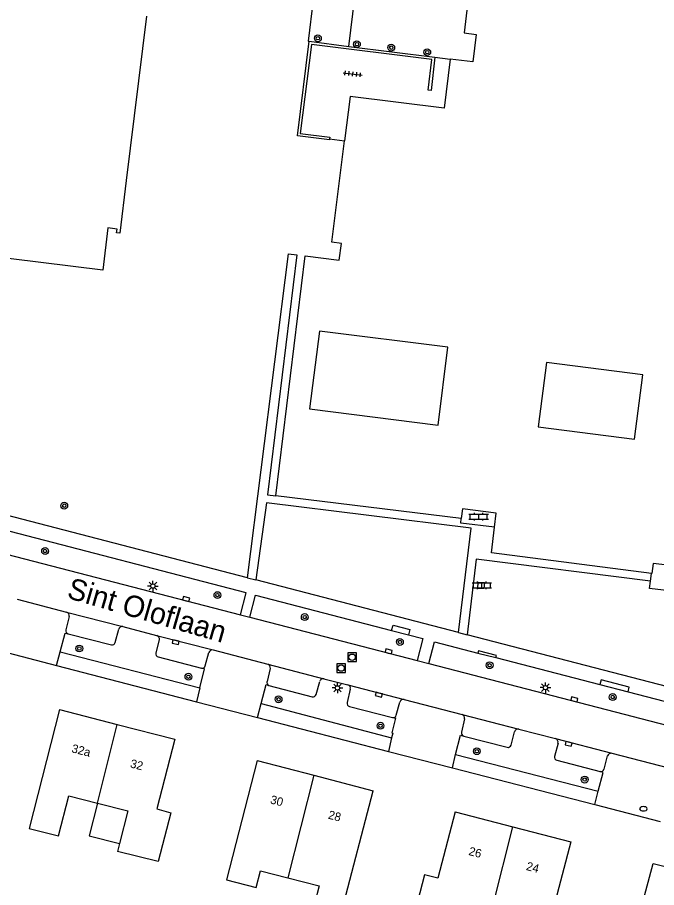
# Model space of a CAD drawing. Extents: x 131000 to 133014, y 396499 to 399001.
# Drawn here: x 132167.8 to 132242.8, y 396566.1 to 396668.2 of the extents above; entities that cross this region are included whole.
import ezdxf

# ---------------------------------------------------------------- set-up
doc = ezdxf.new("R2010")
doc.units = 0
for name, color, linetype in [('gg-afsc-muur', 7, 'Continuous'), ('gg-anno-huisnummerreeks BGT', 7, 'Continuous'), ('gg-anno-openbare ruimte label', 7, 'Continuous'), ('gg-bbg-gedigitaliseerde bebouwing', 7, 'Continuous'), ('gg-bbg-hoofdgebouw', 7, 'Continuous'), ('gg-bbg-luifel en loopbrug', 7, 'Continuous'), ('gg-bbg-tussenscheiding', 7, 'Continuous'), ('gg-knt-verharding', 7, 'Continuous'), ('gg-knt-verharding nz', 7, 'Continuous'), ('gt-grn-weggrens', 7, 'Continuous'), ('gt-symb-boom', 7, 'Continuous'), ('gt-symb-brandkraan', 7, 'Continuous'), ('gt-symb-klinker verharding', 7, 'Continuous'), ('gt-symb-kolk', 7, 'Continuous'), ('gt-symb-lichtmast', 7, 'Continuous'), ('gt-symb-rioolschacht', 7, 'Continuous'), ('gt-symb-tegel verharding', 7, 'Continuous')]:
    doc.layers.add(name, color=color, linetype=linetype)

# ---------------------------------------------------------------- blocks, each defined once
blk = doc.blocks.new('gt0-KL1')
at = {"layer": 'gt-symb-klinker verharding'}
for p, q in [((-1.15, 0.3), (1.15, 0.3)), ((-1, -0.3), (-1, 0.3)), ((-0.5, 0.3), (-0.5, 0.45)), ((0, -0.3), (0, 0.3)), ((0.5, 0.3), (0.5, 0.45)), ((1, -0.3), (1, 0.3)), ((-1.15, -0.3), (1.15, -0.3)), ((-0.5, -0.45), (-0.5, -0.3)), ((0.5, -0.45), (0.5, -0.3))]:
    blk.add_line(p, q, dxfattribs=at)
blk = doc.blocks.new('gt0-BOOM')
at = {"layer": 'gt-symb-boom'}
for radius in [0.4, 0.2]:
    blk.add_circle((0, 0), radius, dxfattribs=at)
blk = doc.blocks.new('gt0-KOLK')
at = {"layer": 'gt-symb-kolk'}
blk.add_lwpolyline([(0, 0), (0.38, 0), (0.38, 0.4), (-0.38, 0.4), (-0.38, 0), (0, 0)], dxfattribs=at)
blk = doc.blocks.new('gt0-LMAST')
at = {"layer": 'gt-symb-lichtmast'}
for p, q in [((-0.18, 0.17), (-0.45, 0.44)), ((-0.01, 0.25), (-0.01, 0.62)), ((0.17, 0.17), (0.44, 0.44)), ((-0.26, 0), (-0.63, 0)), ((-0.18, -0.18), (-0.45, -0.45)), ((-0.01, -0.25), (-0.01, -0.63)), ((0.44, -0.45), (0.17, -0.18)), ((0.24, 0), (0.62, 0))]:
    blk.add_line(p, q, dxfattribs=at)
blk.add_circle((-0.01, 0), 0.25, dxfattribs=at)
blk = doc.blocks.new('gt0-BR')
at = {"layer": 'gt-symb-brandkraan'}
for centre, radius, start, end in [((-0.24, 0), 0.206, 107.5669, 252.4331), ((0.6, -2.66), 3, 106.892, 107.5669), ((0, -0.69), 0.938, 73.108, 106.892), ((-0.6, -2.66), 3, 72.4331, 73.108), ((0.24, 0), 0.206, 287.567, 72.4331), ((0.6, 2.66), 3, 252.4331, 253.108), ((0, 0.69), 0.938, 253.108, 286.8921), ((-0.6, 2.66), 3, 286.8921, 287.567)]:
    blk.add_arc(centre, radius, start, end, dxfattribs=at)
blk = doc.blocks.new('gt0-TEG1')
at = {"layer": 'gt-symb-tegel verharding'}
for p, q in [((-1.12, 0), (1.12, 0)), ((-0.9, -0.25), (-0.9, 0.25)), ((-0.45, -0.25), (-0.45, 0.25)), ((0, -0.25), (0, 0.25)), ((0.45, -0.25), (0.45, 0.25)), ((0.9, -0.25), (0.9, 0.25))]:
    blk.add_line(p, q, dxfattribs=at)
blk = doc.blocks.new('gt0-RS')
at = {"layer": 'gt-symb-rioolschacht'}
blk.add_lwpolyline([(-0.5, -0.5), (0.5, -0.5), (0.5, 0.5), (-0.5, 0.5)], close=True, dxfattribs=at)
blk.add_circle((0, 0), 0.375, dxfattribs=at)

msp = doc.modelspace()

# ---------------------------------------------------------------- linework, layer by layer
at = {"layer": 'gg-afsc-muur'}
for p, q in [((132201.99, 396665.38), (132206.66, 396664.78)), ((132206.66, 396664.78), (132216.76, 396663.51))]:
    msp.add_line(p, q, dxfattribs=at)
for points in [[(132204.4, 396653.94), (132204.39, 396653.83), (132200.62, 396654.29), (132201.99, 396665.38)], [(132216.76, 396663.51), (132216.32, 396659.62), (132215.98, 396659.65), (132216.41, 396663.25), (132202.27, 396664.99), (132200.96, 396654.54), (132204.42, 396654.14), (132204.4, 396653.94)]]:
    msp.add_lwpolyline(points, dxfattribs=at)
at = {"layer": 'gg-bbg-gedigitaliseerde bebouwing'}
for p in [(132179.75, 396571.25), (132184.28, 396569.14)]:
    msp.add_line(p, (132179.51, 396570.33), dxfattribs=at)
for points in [[(132202.04, 396622.27), (132217.13, 396620.35), (132218.28, 396629.47), (132203.2, 396631.38), (132202.04, 396622.27)], [(132228.88, 396620.15), (132240.19, 396618.71), (132241.15, 396626.26), (132229.84, 396627.7), (132228.88, 396620.15)], [(132172.68, 396586.97), (132169.12, 396573.03), (132172.59, 396572.15), (132173.79, 396576.86), (132177.17, 396576)], [(132195.91, 396581), (132192.29, 396566.99), (132195.78, 396566.09)], [(132199.49, 396567.22), (132203.16, 396566.27), (132202.67, 396564.34), (132205.89, 396563.51), (132209.5, 396577.45)], [(132177.17, 396576), (132180.72, 396575.1), (132179.75, 396571.25)], [(132195.78, 396566.09), (132196.28, 396568.05), (132199.49, 396567.22)]]:
    msp.add_lwpolyline(points, dxfattribs=at)
at = {"layer": 'gg-bbg-hoofdgebouw'}
for p, q in [((132219.85, 396609.37), (132198.09, 396612.04)), ((132172.68, 396586.97), (132179.48, 396585.22)), ((132179.48, 396585.22), (132186.22, 396583.48)), ((132195.91, 396581), (132202.55, 396579.27)), ((132202.55, 396579.27), (132209.5, 396577.45)), ((132219.12, 396574.97), (132225.91, 396573.2)), ((132225.91, 396573.2), (132232.7, 396571.43)), ((132232.7, 396571.43), (132229.05, 396557.52)), ((132242.37, 396568.92), (132249.03, 396567.18))]:
    msp.add_line(p, q, dxfattribs=at)
for points in [[(132182.92, 396668.31), (132180.53, 396649.05), (132179.76, 396642.88), (132179.39, 396642.92), (132179.45, 396643.35), (132178.35, 396643.49), (132177.77, 396638.53), (132163.2, 396640.31), (132169.18, 396688.58), (132169.36, 396690.08), (132169.51, 396690.06), (132169.66, 396691.31), (132138.05, 396695.23), (132137.87, 396693.75)], [(132221.07, 396673.73), (132220.18, 396666.36), (132221.59, 396666.19), (132221.21, 396662.96), (132218.55, 396663.28)], [(132218.55, 396663.28), (132217.85, 396657.53), (132206.8, 396658.89), (132206.15, 396653.7)], [(132198.09, 396612.04), (132201.54, 396640.19), (132205.54, 396639.7), (132205.78, 396641.66), (132204.67, 396641.8), (132206.15, 396653.7)], [(132223.76, 396608.37), (132223.96, 396610.03), (132219.99, 396610.52), (132219.85, 396609.37)], [(132242.18, 396602.95), (132223.39, 396605.34), (132223.76, 396608.37)], [(132250.13, 396602.6), (132250.11, 396602.42), (132244.34, 396603.12), (132244.42, 396603.87), (132242.36, 396604.12), (132242.21, 396602.95), (132242.18, 396602.95)], [(132186.22, 396583.48), (132184.1, 396575.32), (132185.76, 396574.87), (132184.28, 396569.14)], [(132219.12, 396574.97), (132217.1, 396567.2), (132215.55, 396567.58), (132213.94, 396561.41)], [(132236.82, 396555.5), (132238.29, 396561.29), (132238.55, 396561.23), (132238.42, 396560.74), (132240.09, 396560.29), (132242.37, 396568.92)]]:
    msp.add_lwpolyline(points, dxfattribs=at)
at = {"layer": 'gg-bbg-luifel en loopbrug'}
msp.add_lwpolyline([(132177.17, 396576), (132176.18, 396572.17), (132179.75, 396571.25)], dxfattribs=at)
at = {"layer": 'gg-bbg-tussenscheiding'}
for p, q in [((132177.17, 396576), (132179.48, 396585.22)), ((132202.55, 396579.27), (132199.49, 396567.22)), ((132223.6, 396564.06), (132225.91, 396573.2))]:
    msp.add_line(p, q, dxfattribs=at)
at = {"layer": 'gg-knt-verharding'}
for p, q in [((132216.76, 396663.51), (132218.55, 396663.28)), ((132204.4, 396653.94), (132206.15, 396653.7)), ((132194.77, 396602.43), (132102.67, 396626.29)), ((132162.1, 396606.31), (132193.92, 396598.09)), ((132242.07, 396602.04), (132242.18, 396602.95)), ((132219.53, 396596), (132195.75, 396602.17)), ((132167.74, 396599.91), (132173.52, 396598.39)), ((132173.82, 396597.87), (132173.43, 396596.32)), ((132193.92, 396598.09), (132195.02, 396597.8)), ((132195.02, 396597.8), (132214.66, 396592.72)), ((132179.23, 396594.83), (132179.64, 396596.39)), ((132180.11, 396596.71), (132184.09, 396595.66)), ((132211.66, 396596.25), (132213.64, 396595.73)), ((132173.71, 396595.85), (132178.78, 396594.56)), ((132184.41, 396595.15), (132183.99, 396593.61)), ((132250.6, 396587.93), (132220.53, 396595.74)), ((132165.77, 396593.85), (132172.35, 396592.15)), ((132172.77, 396593.76), (132189.17, 396589.52)), ((132184.27, 396593.14), (132189.37, 396591.83)), ((132189.81, 396592.09), (132190.21, 396593.65)), ((132190.73, 396593.96), (132197.14, 396592.3)), ((132221.8, 396593.6), (132223.92, 396593.06)), ((132223.92, 396593.06), (132236.13, 396589.91)), ((132172.35, 396592.15), (132188.77, 396587.89)), ((132214.66, 396592.72), (132216.04, 396592.37)), ((132216.04, 396592.37), (132251.94, 396583.08)), ((132197.44, 396591.79), (132197.05, 396590.26)), ((132202.81, 396588.74), (132203.24, 396590.28)), ((132203.74, 396590.59), (132206.54, 396589.87)), ((132197.28, 396589.8), (132202.37, 396588.47)), ((132206.83, 396589.35), (132206.46, 396587.8)), ((132236.13, 396589.91), (132239.44, 396589.05)), ((132213.15, 396588.15), (132219.95, 396586.39)), ((132188.77, 396587.89), (132195.94, 396586.04)), ((132196.36, 396587.68), (132211.67, 396583.65)), ((132206.73, 396587.32), (132211.8, 396586.03)), ((132212.22, 396586.31), (132212.65, 396587.84)), ((132195.94, 396586.04), (132211.31, 396582.06)), ((132220.25, 396585.89), (132219.87, 396584.32)), ((132220.15, 396583.86), (132225.24, 396582.54)), ((132225.7, 396582.81), (132226.12, 396584.36)), ((132226.63, 396584.67), (132230.9, 396583.56)), ((132231.21, 396583.03), (132230.81, 396581.48)), ((132211.31, 396582.06), (132218.82, 396580.12)), ((132237.52, 396581.84), (132244.32, 396580.08)), ((132219.19, 396581.71), (132235.94, 396577.4)), ((132231.09, 396581.03), (132236.14, 396579.7)), ((132236.61, 396579.97), (132237, 396581.53)), ((132218.82, 396580.12), (132235.53, 396575.81)), ((132235.53, 396575.81), (132243.2, 396573.83))]:
    msp.add_line(p, q, dxfattribs=at)
for points in [[(132207.76, 396713.94), (132201.87, 396665.39), (132201.99, 396665.38)], [(132194.77, 396602.43), (132199.57, 396640.43), (132200.57, 396640.31), (132197.12, 396612.16), (132198.09, 396612.04)], [(132193.92, 396598.09), (132194.6, 396600.68), (132137.36, 396615.53), (132136.71, 396612.86)], [(132219.53, 396596), (132221.01, 396608.24), (132197.01, 396611.22), (132195.75, 396602.17)], [(132223.76, 396608.37), (132219.8, 396608.85), (132219.85, 396609.37)], [(132242.07, 396602.04), (132221.62, 396604.6), (132220.53, 396595.74)], [(132221.84, 396601.92), (132222.59, 396601.87), (132222.51, 396601.16), (132221.79, 396601.16), (132221.84, 396601.92)], [(132251.81, 396600.12), (132251.8, 396600.01), (132241.96, 396601.18), (132242.07, 396602.04)], [(132195.02, 396597.8), (132195.69, 396600.4), (132211.66, 396596.25)], [(132172.77, 396593.76), (132173.34, 396595.95), (132173.71, 396595.85)], [(132213.64, 396595.73), (132215.34, 396595.29), (132214.66, 396592.72)], [(132216.04, 396592.37), (132216.71, 396594.91), (132221.8, 396593.6)], [(132189.17, 396589.52), (132189.73, 396591.74), (132189.37, 396591.83)], [(132196.36, 396587.68), (132196.96, 396589.89), (132197.28, 396589.8)], [(132239.44, 396589.05), (132255.13, 396584.99), (132261.72, 396583.34), (132261.06, 396580.73)], [(132211.8, 396586.03), (132212.14, 396585.94), (132211.69, 396584.22), (132211.81, 396584.19), (132211.67, 396583.65)], [(132219.19, 396581.71), (132219.78, 396583.95), (132220.15, 396583.86)], [(132235.94, 396577.4), (132236.5, 396579.6), (132236.14, 396579.7)]]:
    msp.add_lwpolyline(points, dxfattribs=at)
for centre, radius, start, end in [((132173.41, 396597.98), 0.424, 345.4858, 74.625), ((132173.81, 396596.22), 0.386, 165.116, 255.3365), ((132180.04, 396596.3), 0.411, 79.6245, 168.033), ((132183.99, 396595.24), 0.435, 347.4138, 75.5531), ((132178.88, 396594.9), 0.351, 253.2985, 348.8181), ((132184.38, 396593.52), 0.397, 167.903, 254.8866), ((132190.63, 396593.52), 0.445, 77.5073, 162.6905), ((132189.44, 396592.21), 0.383, 259.082, 342.2265), ((132196.96, 396591.85), 0.488, 353.7423, 68.3181), ((132197.37, 396590.14), 0.347, 158.4478, 254.4837), ((132203.65, 396590.19), 0.414, 76.4047, 166.5286), ((132206.43, 396589.47), 0.418, 343.601, 74.0206), ((132202.44, 396588.84), 0.38, 258.2986, 344.6857), ((132213.07, 396587.71), 0.449, 79.995, 162.8916), ((132206.83, 396587.69), 0.386, 163.5865, 254.4822), ((132211.87, 396586.38), 0.363, 258.3732, 348.2), ((132219.84, 396585.99), 0.417, 346.0214, 74.9991), ((132220.25, 396584.24), 0.394, 167.451, 255.1596), ((132226.54, 396584.23), 0.448, 78.4296, 163.433), ((132230.79, 396583.14), 0.433, 344.9011, 75.3972), ((132225.33, 396582.92), 0.391, 256.7907, 343.4146), ((132237.46, 396581.35), 0.493, 83.1223, 158.1182), ((132231.15, 396581.38), 0.356, 164.2378, 260.3231), ((132236.2, 396580.13), 0.437, 261.5663, 338.8862)]:
    msp.add_arc(centre, radius, start, end, dxfattribs=at)
at = {"layer": 'gg-knt-verharding nz'}
for p, q in [((132206.66, 396664.78), (132212.45, 396713.35)), ((132173.52, 396598.39), (132180.11, 396596.71)), ((132184.09, 396595.66), (132190.73, 396593.96)), ((132172.35, 396592.15), (132172.77, 396593.76)), ((132197.14, 396592.3), (132203.74, 396590.59)), ((132189.17, 396589.52), (132188.77, 396587.89)), ((132206.54, 396589.87), (132213.15, 396588.15)), ((132195.94, 396586.04), (132196.36, 396587.68)), ((132219.95, 396586.39), (132226.63, 396584.67)), ((132211.67, 396583.65), (132211.31, 396582.06)), ((132230.9, 396583.56), (132237.52, 396581.84)), ((132218.82, 396580.12), (132219.19, 396581.71)), ((132235.53, 396575.81), (132235.94, 396577.4))]:
    msp.add_line(p, q, dxfattribs=at)
for points in [[(132211.66, 396596.25), (132211.86, 396596.88), (132213.8, 396596.38), (132213.64, 396595.73)], [(132223.92, 396593.06), (132223.98, 396593.32), (132221.87, 396593.86), (132221.8, 396593.6)], [(132239.44, 396589.05), (132239.57, 396589.58), (132236.27, 396590.44), (132236.13, 396589.91)]]:
    msp.add_lwpolyline(points, dxfattribs=at)
at = {"layer": 'gt-grn-weggrens'}
for p, q in [((132194.77, 396602.43), (132195.75, 396602.17)), ((132219.53, 396596), (132220.53, 396595.74))]:
    msp.add_line(p, q, dxfattribs=at)

# ---------------------------------------------------------------- block references
at = {"layer": 'gt-symb-boom'}
for p in [(132203.02, 396665.73), (132207.6, 396665.04), (132211.63, 396664.63), (132215.86, 396664.1), (132173.25, 396610.89), (132171, 396605.57), (132191.23, 396600.4), (132201.48, 396597.82), (132212.65, 396594.9), (132175.02, 396594.13), (132223.18, 396592.17), (132187.83, 396590.82), (132198.41, 396588.17), (132237.63, 396588.44), (132210.37, 396585.07), (132221.68, 396582.08), (132234.34, 396578.75)]:
    msp.add_blockref('gt0-BOOM', p, dxfattribs=at)
at = {"layer": 'gt-symb-brandkraan'}
msp.add_blockref('gt0-BR', (132241.24, 396575.33), dxfattribs=at)
at = {"layer": 'gt-symb-klinker verharding'}
for p in [(132221.9, 396609.61), (132222.27, 396601.54)]:
    msp.add_blockref('gt0-KL1', p, dxfattribs=at)
at = {"layer": 'gt-symb-kolk'}
for p, rotation in [((132187.51, 396599.74), -14.49423980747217), ((132186.38, 396595.07), 165.56448927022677), ((132211.28, 396593.6), -14.494239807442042), ((132210.23, 396588.91), 165.36486775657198), ((132233.08, 396587.96), -14.494239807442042), ((132232.5, 396583.14), 165.43140688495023)]:
    msp.add_blockref('gt0-KOLK', p, dxfattribs=dict(at, rotation=rotation))
at = {"layer": 'gt-symb-lichtmast'}
for p in [(132183.66, 396601.46), (132205.33, 396589.51), (132229.74, 396589.54)]:
    msp.add_blockref('gt0-LMAST', p, dxfattribs=at)
at = {"layer": 'gt-symb-rioolschacht'}
for p in [(132207.04, 396593.11), (132205.75, 396591.83)]:
    msp.add_blockref('gt0-RS', p, dxfattribs=at)
at = {"layer": 'gt-symb-tegel verharding', "rotation": -7.004259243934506}
msp.add_blockref('gt0-TEG1', (132207.12, 396661.55), dxfattribs=at)

# ---------------------------------------------------------------- texts
at = {"layer": 'gg-anno-huisnummerreeks BGT'}
for s, rotation, p in [('32a', 345.5, (132174.04, 396581.97)), ('32', 345.5, (132180.92, 396580.2)), ('30', 345.4, (132197.36, 396575.97)), ('28', 345.4, (132204.15, 396574.19)), ('26', 345.4, (132220.65, 396569.92)), ('24', 345.4, (132227.4, 396568.16))]:
    msp.add_text(s, height=1, rotation=rotation, dxfattribs=at).set_placement(p)
at = {"layer": 'gg-anno-openbare ruimte label'}
msp.add_text('Sint Oloflaan', height=2.5, rotation=343.9, dxfattribs=at).set_placement((132173.44, 396600.09))

doc.saveas('drawing.dxf')
